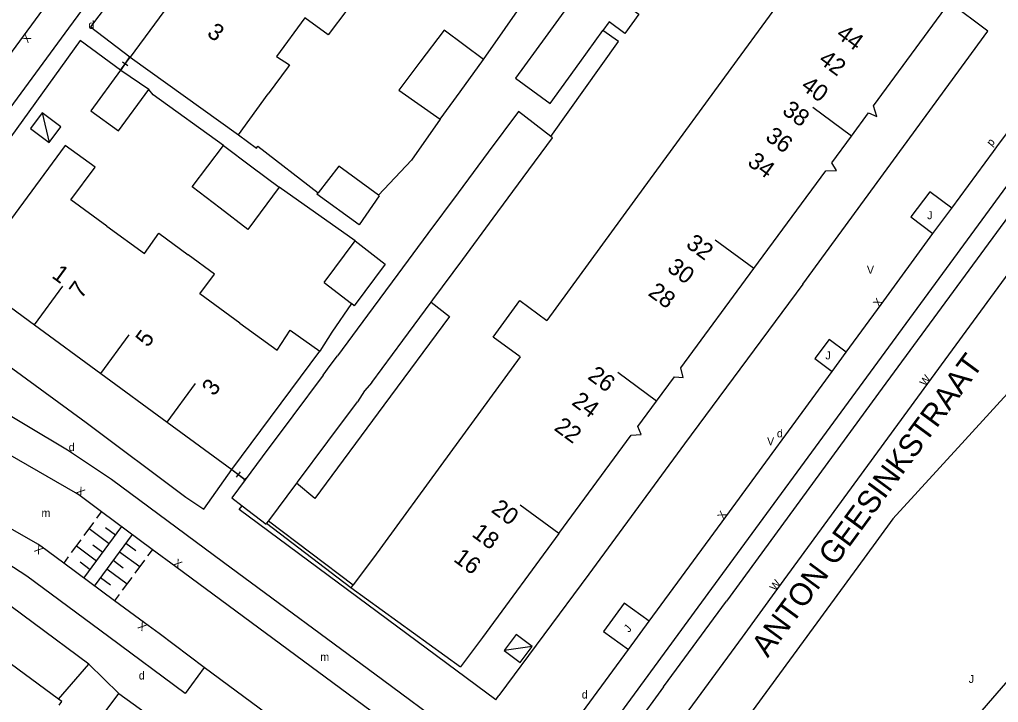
# Model space of a CAD drawing. Extents: x 134999 to 136502, y 457398 to 459002.
# Drawn here: x 135720.5 to 135781.6, y 457565.2 to 457607.8 of the extents above; entities that cross this region are included whole.
import ezdxf

# ---------------------------------------------------------------- set-up
doc = ezdxf.new("R2010")
doc.units = 0
for name, color, linetype in [('RI_DGTB_15', 7, 'Continuous'), ('RI_DGTB_23', 7, 'Continuous'), ('RI_DGTB_29', 7, 'Continuous'), ('RI_DGTB_30', 7, 'Continuous'), ('RI_DGTB_31', 7, 'Continuous'), ('RI_DGTB_35', 7, 'Continuous'), ('RI_DGTB_36', 7, 'Continuous'), ('RI_DGTB_37', 7, 'Continuous'), ('RI_DGTB_4', 7, 'Continuous'), ('RI_DGTB_43', 7, 'Continuous'), ('RI_DGTB_48', 7, 'Continuous'), ('RI_DGTB_5', 7, 'Continuous'), ('RI_DGTB_53', 7, 'Continuous'), ('RI_DGTB_54', 7, 'Continuous'), ('RI_DGTB_6', 7, 'Continuous')]:
    doc.layers.add(name, color=color, linetype=linetype)

msp = doc.modelspace()

# ---------------------------------------------------------------- linework, layer by layer
at = {"layer": 'RI_DGTB_15'}
for p, q in [((135772.46, 457600.528), (135770.044, 457602.306)), ((135766.372, 457592.255), (135763.956, 457594.034)), ((135721.443, 457588.744), (135723.219, 457591.163)), ((135725.586, 457585.703), (135727.362, 457588.122)), ((135760.284, 457583.982), (135757.868, 457585.761)), ((135729.729, 457582.662), (135731.505, 457585.081)), ((135754.196, 457575.709), (135751.78, 457577.488))]:
    msp.add_line(p, q, dxfattribs=at)
at = {"layer": 'RI_DGTB_23'}
for p, q in [((135726.817, 457604.634), (135727.415, 457605.456)), ((135733.763, 457579.708), (135734.605, 457579.074)), ((135726.706, 457565.729), (135724.844, 457567.563))]:
    msp.add_line(p, q, dxfattribs=at)
at = {"layer": 'RI_DGTB_30'}
for points in [[(135721.19, 457601.01), (135722.359, 457600.133), (135723.091, 457601.108), (135721.922, 457601.985), (135721.19, 457601.01)], [(135721.922, 457601.985), (135722.359, 457600.133)], [(135751.515, 457569.41), (135750.769, 457568.403), (135751.779, 457567.655), (135752.525, 457568.662), (135751.515, 457569.41)], [(135752.525, 457568.662), (135750.769, 457568.403)]]:
    msp.add_lwpolyline(points, dxfattribs=at)
at = {"layer": 'RI_DGTB_31'}
for p, q in [((135725.342, 457576.669), (135725.638, 457577.072)), ((135724.535, 457572.916), (135726.905, 457576.141)), ((135724.552, 457575.594), (135725.144, 457576.4)), ((135726.115, 457575.066), (135724.848, 457575.997)), ((135727.546, 457575.65), (135725.169, 457572.428)), ((135726.51, 457575.604), (135725.877, 457576.069)), ((135723.762, 457574.519), (135724.355, 457575.325)), ((135725.325, 457573.991), (135724.058, 457574.922)), ((135725.72, 457574.529), (135725.087, 457574.994)), ((135727.15, 457575.113), (135727.78, 457574.648)), ((135726.754, 457574.576), (135728.015, 457573.646)), ((135728.807, 457574.72), (135728.51, 457574.318)), ((135723.269, 457573.847), (135723.565, 457574.25)), ((135724.93, 457573.454), (135724.297, 457573.919)), ((135726.358, 457574.039), (135726.988, 457573.574)), ((135728.311, 457574.049), (135727.717, 457573.243)), ((135725.962, 457573.502), (135727.222, 457572.572)), ((135725.565, 457572.964), (135726.195, 457572.5)), ((135727.519, 457572.975), (135726.924, 457572.169)), ((135726.727, 457571.901), (135726.429, 457571.498))]:
    msp.add_line(p, q, dxfattribs=at)
at = {"layer": 'RI_DGTB_4'}
for p, q in [((135771.639, 457613.929), (135765.558, 457605.607)), ((135730.578, 457609.765), (135727.415, 457605.456)), ((135727.415, 457605.456), (135734.174, 457600.606)), ((135765.558, 457605.607), (135759.499, 457597.316)), ((135734.174, 457600.606), (135736.035, 457603.165)), ((135759.499, 457597.316), (135753.439, 457589.023)), ((135721.442, 457588.743), (135725.585, 457585.702)), ((135733.763, 457579.708), (135739.262, 457587.089)), ((135725.585, 457585.702), (135729.728, 457582.661)), ((135729.728, 457582.661), (135733.759, 457579.703)), ((135733.759, 457579.703), (135733.763, 457579.708)), ((135741.335, 457572.504), (135741.208, 457572.334)), ((135741.208, 457572.334), (135748.043, 457567.382)), ((135722.943, 457565.366), (135719.081, 457568.205))]:
    msp.add_line(p, q, dxfattribs=at)
for points in [[(135772.46, 457600.528), (135773.522, 457601.972), (135774.043, 457601.743), (135773.851, 457602.419), (135778.594, 457608.864)], [(135766.372, 457592.255), (135770.858, 457598.351), (135771.524, 457598.377), (135771.233, 457598.861), (135772.46, 457600.528)], [(135725.236, 457598.582), (135723.364, 457599.948), (135717.33, 457591.761), (135721.442, 457588.743)], [(135760.284, 457583.982), (135761.403, 457585.502), (135761.957, 457585.455), (135761.81, 457586.056), (135766.372, 457592.255)], [(135751.774, 457586.745), (135747.378, 457580.729)], [(135754.196, 457575.709), (135758.715, 457581.851), (135759.324, 457581.905), (135759.114, 457582.392), (135760.284, 457583.982)], [(135747.378, 457580.729), (135742.607, 457574.2), (135741.335, 457572.504)], [(135754.196, 457575.709), (135749.413, 457569.21), (135748.043, 457567.382)], [(135724.932, 457563.348), (135726.706, 457565.729), (135732.68, 457561.421), (135732.852, 457561.77), (135739.309, 457557.028)], [(135722.984, 457564.989), (135723.148, 457565.215), (135722.943, 457565.366)]]:
    msp.add_lwpolyline(points, dxfattribs=at)
at = {"layer": 'RI_DGTB_48'}
for p, q in [((135726.829, 457604.619), (135727.394, 457605.457)), ((135726.832, 457604.624), (135727.401, 457605.467)), ((135727.478, 457605.401), (135727.31, 457605.514)), ((135727.279, 457604.925), (135726.944, 457605.151)), ((135726.913, 457604.562), (135726.745, 457604.676)), ((135733.698, 457579.625), (135733.824, 457579.793)), ((135733.761, 457579.709), (135734.604, 457579.075)), ((135733.763, 457579.708), (135734.605, 457579.074)), ((135734.056, 457579.223), (135734.309, 457579.561)), ((135734.541, 457578.991), (135734.667, 457579.159))]:
    msp.add_line(p, q, dxfattribs=at)
at = {"layer": 'RI_DGTB_5'}
msp.add_line((135737.279, 457604.847), (135736.035, 457603.165), dxfattribs=at)
for points in [[(135741.009, 457608.467), (135739.786, 457606.846), (135738.321, 457607.913), (135736.555, 457605.505), (135737.37, 457604.97), (135737.279, 457604.847)], [(135725.968, 457594.907), (135723.705, 457596.557), (135725.236, 457598.582)], [(135725.968, 457594.907), (135728.304, 457593.204), (135729.207, 457594.469), (135731.032, 457593.121)], [(135734.273, 457588.851), (135731.768, 457590.678), (135732.685, 457591.899), (135731.032, 457593.121)], [(135751.774, 457586.745), (135750.081, 457587.982), (135751.746, 457590.26), (135753.439, 457589.023)], [(135734.273, 457588.851), (135736.601, 457587.152), (135737.401, 457588.409), (135739.262, 457587.089)]]:
    msp.add_lwpolyline(points, dxfattribs=at)
at = {"layer": 'RI_DGTB_53'}
for p, q in [((135781.546, 457599.848), (135782.266, 457600.825)), ((135733.254, 457573.932), (135743.168, 457566.593)), ((135780.361, 457564.339), (135786.894, 457571.924)), ((135760.733, 457566.134), (135764.666, 457571.492)), ((135758.755, 457559.86), (135765.655, 457569.241)), ((135767.968, 457566.947), (135760.215, 457556.352)), ((135760.733, 457566.134), (135756.452, 457560.286)), ((135750.255, 457565.33), (135750.438, 457565.592))]:
    msp.add_line(p, q, dxfattribs=at)
for points in [[(135748.145, 457640.82), (135744.22, 457635.387), (135734.158, 457621.689), (135728.911, 457614.561), (135723.566, 457607.265), (135713.477, 457593.527)], [(135731.9, 457621.978), (135730.592, 457620.197), (135720.733, 457606.757), (135711.873, 457594.706)], [(135778.735, 457596.022), (135781.339, 457599.572), (135781.546, 457599.848)], [(135783.512, 457599.293), (135783.388, 457599.105), (135781.066, 457595.931), (135773.399, 457585.472), (135763.723, 457572.277), (135752.365, 457556.762)], [(135723.276, 457573.856), (135721.835, 457574.92), (135721.652, 457575.05), (135717.887, 457577.191), (135710.771, 457581.254), (135695.815, 457589.734), (135681.908, 457597.639), (135680.076, 457598.684)], [(135784.234, 457598.197), (135774.385, 457584.778), (135764.666, 457571.492)], [(135795.155, 457598.605), (135788.371, 457591.2), (135779.557, 457581.563), (135775.051, 457576.626), (135773.258, 457574.173)], [(135765.655, 457569.241), (135767.866, 457572.286), (135777.232, 457585.07), (135784.476, 457594.965), (135786.087, 457597.174), (135786.306, 457597.456)], [(135778.735, 457596.022), (135777.369, 457597.057), (135776.182, 457595.49), (135777.547, 457594.455)], [(135777.547, 457594.455), (135778.735, 457596.022)], [(135772.14, 457587.031), (135774.33, 457590.02), (135777.547, 457594.455)], [(135769.426, 457591.292), (135762.035, 457581.316), (135756.055, 457573.175), (135750.438, 457565.592)], [(135772.14, 457587.031), (135771.075, 457587.834), (135770.181, 457586.649), (135771.263, 457585.834)], [(135771.263, 457585.834), (135772.14, 457587.031)], [(135715.696, 457585.58), (135718.31, 457584.034), (135723.513, 457580.944), (135726.26, 457579.098), (135733.254, 457573.932)], [(135759.83, 457570.237), (135764.613, 457576.759), (135771.263, 457585.834)], [(135725.632, 457577.064), (135724.206, 457578.123), (135724.002, 457578.26), (135714.592, 457583.654)], [(135750.255, 457565.33), (135734.218, 457577.203), (135734.419, 457577.444)], [(135728.801, 457574.712), (135725.632, 457577.064)], [(135746.083, 457561.948), (135744.782, 457562.903), (135730.27, 457573.622), (135728.801, 457574.712)], [(135732.048, 457567.339), (135730.844, 457565.717), (135726.087, 457569.259), (135720.96, 457573.058), (135719.713, 457573.857)], [(135726.443, 457571.517), (135723.276, 457573.856)], [(135773.258, 457574.173), (135767.968, 457566.947)], [(135729.227, 457569.463), (135728.313, 457570.135), (135726.443, 457571.517)], [(135759.83, 457570.237), (135758.263, 457571.372), (135756.981, 457569.603), (135758.537, 457568.474)], [(135758.537, 457568.474), (135759.83, 457570.237)], [(135732.048, 457567.339), (135729.227, 457569.463)], [(135754.909, 457563.528), (135758.537, 457568.474)], [(135736.51, 457564.032), (135732.048, 457567.339)], [(135743.168, 457566.593), (135747.268, 457563.558), (135746.083, 457561.948)]]:
    msp.add_lwpolyline(points, dxfattribs=at)
at = {"layer": 'RI_DGTB_54'}
for p, q in [((135749.492, 457605.308), (135753.871, 457611.625)), ((135727.401, 457605.467), (135727.415, 457605.456)), ((135741.46, 457593.989), (135736.722, 457597.341)), ((135735.942, 457576.348), (135741.208, 457572.334)), ((135736.062, 457576.508), (135741.335, 457572.504))]:
    msp.add_line(p, q, dxfattribs=at)
for points in [[(135754.444, 457642.277), (135752.036, 457644.113), (135727.489, 457610.712), (135724.942, 457607.347), (135727.401, 457605.467)], [(135724.844, 457567.563), (135714.395, 457575.305), (135678.894, 457595.429), (135672.673, 457599.104), (135669.399, 457600.934), (135663.913, 457604.06), (135663.073, 457604.518), (135661.541, 457605.391), (135660.696, 457605.902), (135655.185, 457609.07), (135651.919, 457610.886), (135646.615, 457613.933), (135645.902, 457614.453), (135644.563, 457615.342), (135638.709, 457619.579), (135635.75, 457621.808), (135622.188, 457631.651), (135611.55, 457639.457), (135609.753, 457637.193)], [(135769.426, 457591.292), (135780.985, 457607.072), (135778.594, 457608.864)], [(135753.687, 457600.493), (135757.925, 457606.439), (135756.943, 457607.122)], [(135726.817, 457604.634), (135724.297, 457606.495), (135713.15, 457591.058), (135724.661, 457582.638), (135730.894, 457577.988), (135732.025, 457577.241), (135733.759, 457579.703)], [(135733.244, 457599.938), (135728.851, 457603.101), (135728.58, 457603.435)], [(135746.769, 457601.581), (135744.991, 457599.021), (135742.925, 457596.844)], [(135734.174, 457600.606), (135735.301, 457599.775), (135735.389, 457599.889), (135739.154, 457596.988)], [(135746.207, 457590.151), (135747.365, 457589.269), (135743.251, 457583.727), (135738.954, 457577.89), (135737.816, 457578.856)], [(135741.241, 457590.067), (135740.019, 457588.287), (135739.262, 457587.089)], [(135722.943, 457565.366), (135724.844, 457567.563)]]:
    msp.add_lwpolyline(points, dxfattribs=at)
at = {"layer": 'RI_DGTB_6'}
for p, q in [((135726.832, 457604.624), (135726.817, 457604.634)), ((135728.58, 457603.435), (135726.832, 457604.624)), ((135737.816, 457578.856), (135736.062, 457576.508)), ((135736.062, 457576.508), (135735.942, 457576.348))]:
    msp.add_line(p, q, dxfattribs=at)
for points in [[(135755.164, 457609.219), (135753.326, 457606.684)], [(135758.192, 457608.851), (135759.177, 457608.139), (135758.311, 457606.941), (135757.326, 457607.652)], [(135757.326, 457607.652), (135756.943, 457607.122)], [(135749.492, 457605.308), (135747.027, 457607.145), (135745.516, 457605.141)], [(135753.326, 457606.684), (135751.489, 457604.149), (135753.649, 457602.564), (135755.492, 457605.114)], [(135755.492, 457605.114), (135756.943, 457607.122)], [(135745.516, 457605.141), (135744.207, 457603.405), (135746.769, 457601.581)], [(135748.02, 457603.293), (135749.492, 457605.308)], [(135726.817, 457604.634), (135724.96, 457602.114), (135726.68, 457600.857), (135728.58, 457603.435)], [(135746.769, 457601.581), (135748.02, 457603.293)], [(135753.687, 457600.493), (135751.665, 457602.061), (135749.782, 457599.52)], [(135751.963, 457597.938), (135753.792, 457600.412), (135753.687, 457600.493)], [(135733.036, 457596.032), (135731.3, 457597.36), (135733.244, 457599.938)], [(135733.244, 457599.938), (135735.013, 457598.617)], [(135749.782, 457599.52), (135747.898, 457596.979)], [(135735.013, 457598.617), (135736.722, 457597.341)], [(135742.925, 457596.844), (135740.44, 457598.649), (135739.154, 457596.988)], [(135750.083, 457595.395), (135751.963, 457597.938)], [(135736.722, 457597.341), (135734.773, 457594.704), (135733.036, 457596.032)], [(135742.925, 457596.844), (135742.977, 457596.806), (135741.714, 457594.977), (135739.086, 457596.9), (135739.154, 457596.988)], [(135747.898, 457596.979), (135746.015, 457594.438)], [(135748.186, 457592.828), (135750.083, 457595.395)], [(135739.524, 457591.395), (135741.46, 457593.989)], [(135741.46, 457593.989), (135743.353, 457592.533), (135741.413, 457589.934), (135741.241, 457590.067)], [(135746.015, 457594.438), (135744.131, 457591.897)], [(135746.323, 457590.308), (135748.186, 457592.828)], [(135739.524, 457591.395), (135741.241, 457590.067)], [(135744.131, 457591.897), (135742.248, 457589.356)], [(135746.207, 457590.151), (135746.323, 457590.308)], [(135744.442, 457587.764), (135746.207, 457590.151)], [(135742.248, 457589.356), (135740.364, 457586.814)], [(135742.51, 457585.15), (135744.442, 457587.764)], [(135739.904, 457586.194), (135740.364, 457586.814)], [(135739.47, 457585.608), (135739.904, 457586.194)], [(135739.47, 457585.608), (135737.569, 457583.055)], [(135742.51, 457585.15), (135742.061, 457584.63)], [(135742.061, 457584.63), (135741.618, 457583.943)], [(135739.764, 457581.463), (135741.618, 457583.943)], [(135737.569, 457583.055), (135735.669, 457580.502)], [(135737.859, 457578.914), (135739.764, 457581.463)], [(135735.669, 457580.502), (135734.605, 457579.074)], [(135734.605, 457579.074), (135733.768, 457577.949), (135734.419, 457577.444)], [(135737.816, 457578.856), (135737.859, 457578.914)], [(135734.419, 457577.444), (135735.902, 457576.295), (135735.942, 457576.348)]]:
    msp.add_lwpolyline(points, dxfattribs=at)

# ---------------------------------------------------------------- texts
at = {"layer": 'RI_DGTB_29'}
for p in [(135724.809, 457607.226), (135767.81, 457581.72), (135723.579, 457580.855), (135727.959, 457566.596)]:
    msp.add_text('d', height=0.5, dxfattribs=at).set_placement(p)
for height, rotation, p in [(0.499, 230.44479, (135781.162, 457600.384)), (0.5, 359.99963, (135755.62, 457565.41))]:
    msp.add_text('d', height=height, rotation=rotation, dxfattribs=at).set_placement(p)
at = {"layer": 'RI_DGTB_30'}
for s, rotation, p in [('X', 233.73726, (135720.881, 457606.959)), ('X', 53.76799, (135774.182, 457589.818)), ('W', 53.77333, (135777.084, 457584.868)), ('X', 323.41596, (135724.005, 457578.272)), ('X', 58.512, (135764.482, 457576.546)), ('X', 143.55235, (135722.036, 457574.771)), ('X', 323.54835, (135730.069, 457573.771)), ('W', 54.01545, (135767.719, 457572.084)), ('X', 143.36964, (135728.5, 457569.977))]:
    msp.add_text(s, height=0.5, rotation=rotation, dxfattribs=at).set_placement(p)
for p in [(135773.428, 457591.933), (135767.195, 457581.227)]:
    msp.add_text('V', height=0.5, dxfattribs=at).set_placement(p)
at = {"layer": 'RI_DGTB_31'}
for p in [(135777.191, 457595.335), (135770.835, 457586.585), (135779.787, 457566.38)]:
    msp.add_text('J', height=0.5, dxfattribs=at).set_placement(p)
msp.add_text('J', height=0.499, rotation=48.85534, dxfattribs=at).set_placement((135758.562, 457569.495))
at = {"layer": 'RI_DGTB_35'}
for s, rotation, p in [('3', 323.7146, (135732.153, 457606.838)), ('44', 323.6546, (135771.447, 457606.742)), ('1', 323.7121, (135722.461, 457591.733)), ('7', 53.7307, (135724.375, 457590.321)), ('3', 53.7307, (135732.66, 457584.238)), ('16', 323.6478, (135747.554, 457574.022))]:
    msp.add_text(s, height=1.054, rotation=rotation, dxfattribs=at).set_placement(p)
at = {"layer": 'RI_DGTB_36'}
for s, rotation, p in [('42', 323.6639, (135770.35, 457605.152)), ('40', 323.6546, (135769.25, 457603.515)), ('38', 323.6639, (135768.077, 457601.98)), ('36', 323.6546, (135767.024, 457600.341)), ('34', 323.6639, (135765.906, 457598.765)), ('32', 323.6478, (135762.068, 457593.649)), ('30', 323.6546, (135760.887, 457592.155)), ('28', 323.6478, (135759.702, 457590.629)), ('5', 53.7307, (135728.519, 457587.281)), ('26', 323.6478, (135755.934, 457585.411)), ('24', 323.6546, (135754.934, 457583.803)), ('22', 323.6478, (135753.836, 457582.214)), ('20', 323.6478, (135749.906, 457577.093)), ('18', 323.6546, (135748.695, 457575.582))]:
    msp.add_text(s, height=1.054, rotation=rotation, dxfattribs=at).set_placement(p)
at = {"layer": 'RI_DGTB_37'}
msp.add_text('ANTON GEESINKSTRAAT', height=1.39998, rotation=53.66726, dxfattribs=at).set_placement((135767.237, 457567.911))
at = {"layer": 'RI_DGTB_43'}
for p in [(135721.88, 457576.749), (135739.292, 457567.759)]:
    msp.add_text('m', height=0.5, dxfattribs=at).set_placement(p)

doc.saveas('drawing.dxf')
